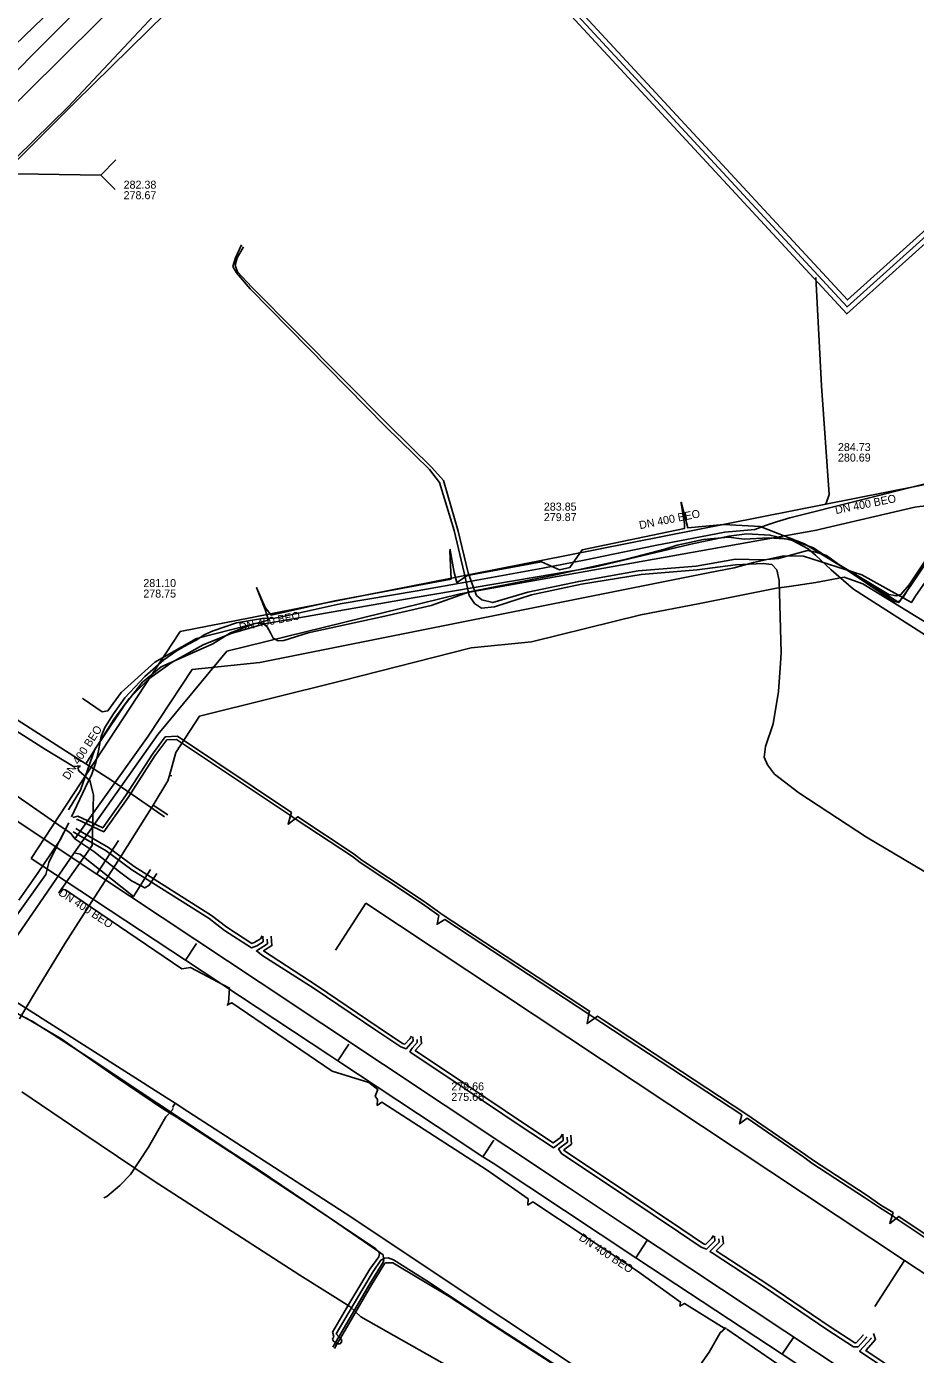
# Model space of a CAD drawing. Extents: x -598233 to -596890, y -1157848 to -1156431.
# Drawn here: x -597051.6 to -596962.7, y -1157130.2 to -1156997.4 of the extents above; entities that cross this region are included whole.
import ezdxf

# ---------------------------------------------------------------- set-up
doc = ezdxf.new("R2010")
doc.units = 0
for name, color, linetype in [('Vrstva 12', 7, 'Continuous'), ('Vrstva 13', 7, 'Continuous'), ('Vrstva 19', 7, 'Continuous'), ('Vrstva 25', 7, 'Continuous'), ('Vrstva 26', 7, 'Continuous'), ('Vrstva 37', 7, 'Continuous'), ('Vrstva 42', 7, 'Continuous'), ('Vrstva 44', 7, 'Continuous'), ('Vrstva 55', 7, 'Continuous'), ('Vrstva 58', 7, 'Continuous'), ('Vrstva 9', 7, 'Continuous')]:
    doc.layers.add(name, color=color, linetype=linetype)

msp = doc.modelspace()

# ---------------------------------------------------------------- linework, layer by layer
at = {"layer": 'Vrstva 12'}
for points in [[(-597096.15, -1157046.37), (-597080.65, -1157032.41), (-597068.22, -1157020.09), (-597055.1, -1157007.53), (-597037.34, -1156989.94), (-597026.15, -1156978.85), (-597015.97, -1156966.98), (-597013.61, -1156964.95)], [(-596949.99, -1157044.06), (-596957.54, -1157046.98), (-596957.69, -1157047.19), (-596962.66, -1157054.3), (-596963.11, -1157055.01), (-596965.09, -1157053.91), (-596968.07, -1157052.25), (-596973.89, -1157050.38), (-596975.89, -1157050.35), (-596976.8, -1157050.55), (-596978.9, -1157051.02), (-596980.85, -1157051.53), (-596983.45, -1157052.05), (-597028.25, -1157061), (-597035.01, -1157061.69), (-597039.42, -1157068.36), (-597046.75, -1157078.63)], [(-597092.05, -1157050.09), (-597088.32, -1157053.48), (-597068.11, -1157066.89), (-597065.7, -1157068.48), (-597061.76, -1157067.87), (-597059.18, -1157069.67), (-597052.4, -1157074.41), (-597048.33, -1157077.25)], [(-597048.33, -1157077.25), (-597047.3, -1157077.97)], [(-597047.3, -1157077.97), (-597047.11, -1157078.11), (-597046.75, -1157078.63), (-597044.86, -1157079.9), (-597042.29, -1157081.91), (-597041.07, -1157082.81), (-597040.19, -1157083.3), (-597039.76, -1157083.52), (-597039.31, -1157083.26), (-597038.56, -1157082.08)]]:
    msp.add_lwpolyline(points, dxfattribs=at)
at = {"layer": 'Vrstva 13'}
msp.add_line((-597046, -1157081.19), (-597111.36, -1157037.72), dxfattribs=at)
for points in [[(-597044.56, -1157082.14), (-597044.42, -1157081.92), (-597042.38, -1157078.78)], [(-596966.27, -1157134.13), (-596991.59, -1157117.32), (-596997.41, -1157113.46), (-597028.23, -1157092.99), (-597044.56, -1157082.14), (-597046, -1157081.19)]]:
    msp.add_lwpolyline(points, dxfattribs=at)
at = {"layer": 'Vrstva 19'}
for points in [[(-597070.67, -1157028.24), (-597069.06, -1157026.66), (-597068.04, -1157025.67), (-597047.41, -1157005.47), (-596990.41, -1156944.69), (-596980.1, -1156930.5), (-596969.41, -1156912.52), (-596962.33, -1156901.94), (-596955.88, -1156890.47), (-596948.03, -1156875.88), (-596944.82, -1156870.73), (-596944.5, -1156869.71)], [(-596972.21, -1157047.67), (-596962.78, -1157045.48), (-596962.27, -1157045.42), (-596961.62, -1157045.34)], [(-597046.8, -1157080.03), (-597038.46, -1157068.21), (-597031.55, -1157059.88), (-597008.24, -1157054.14), (-596972.61, -1157047.76), (-596972.21, -1157047.67)], [(-597055.12, -1157092.05), (-597046.8, -1157080.03)], [(-597039.71, -1157082.53), (-597040.89, -1157084.4), (-597046.2, -1157080.15), (-597046.8, -1157080.03)], [(-597039.18, -1157081.69), (-597039.71, -1157082.53)], [(-597055.73, -1157092.94), (-597037.97, -1157104.24)], [(-597037.97, -1157104.24), (-597036.71, -1157105.05), (-597035.45, -1157105.86)], [(-597037.65, -1157106.42), (-597036.99, -1157105.69), (-597036.94, -1157105.56)], [(-597036.71, -1157105.05), (-597036.98, -1157105.47)], [(-597035.45, -1157105.86), (-597019.71, -1157116.04), (-596972.35, -1157147.58)], [(-597037.65, -1157106.42), (-597039.38, -1157109.42), (-597041.18, -1157112.16), (-597042.25, -1157113.28), (-597043.56, -1157114.35), (-597043.85, -1157114.49)]]:
    msp.add_lwpolyline(points, dxfattribs=at)
at = {"layer": 'Vrstva 25'}
msp.add_lwpolyline([(-596934.37, -1156993.84), (-596969.55, -1157025.47), (-596996.88, -1156995.92), (-596995.49, -1156994.54), (-596994.07, -1156993.13)], dxfattribs=at)
at = {"layer": 'Vrstva 26'}
for points in [[(-596933.66, -1156993.88), (-596969.58, -1157026.17), (-596997.57, -1156995.9), (-596994.42, -1156992.78)], [(-596935.07, -1156993.81), (-596969.52, -1157024.77), (-596996.18, -1156995.93), (-596993.71, -1156993.49)]]:
    msp.add_lwpolyline(points, dxfattribs=at)
at = {"layer": 'Vrstva 37'}
for p, q in [((-597017.67, -1157085.06), (-597020.7, -1157089.76)), ((-596963.81, -1157120.75), (-597017.67, -1157085.06)), ((-596963.81, -1157120.75), (-596966.77, -1157125.36)), ((-596918.67, -1157150.66), (-596963.81, -1157120.75))]:
    msp.add_line(p, q, dxfattribs=at)
at = {"layer": 'Vrstva 42'}
for points in [[(-596961.86, -1157043.18), (-596975.27, -1157046.54), (-596976.6, -1157046.94), (-596977.7, -1157047.31), (-596978.78, -1157047.7), (-596979.86, -1157047.8), (-596981.77, -1157047.96), (-596988.73, -1157049.3), (-596995.84, -1157050.77), (-596999.97, -1157051.56), (-597007.3, -1157052.89), (-597012.54, -1157053.84), (-597020.22, -1157055.14), (-597025.63, -1157056.35), (-597026.76, -1157056.57), (-597027.99, -1157056.59), (-597030.6, -1157057.04), (-597032.92, -1157057.82), (-597033.76, -1157058.21), (-597034.62, -1157058.77), (-597035.88, -1157059.42), (-597036.62, -1157059.86), (-597037.85, -1157060.75), (-597039.76, -1157062.4), (-597041.74, -1157064.52), (-597042.88, -1157066.13), (-597043.76, -1157067.48), (-597044.12, -1157068.38), (-597044.21, -1157068.88), (-597044.38, -1157069.82), (-597044.65, -1157070.99), (-597045.04, -1157072.15), (-597045.71, -1157073.54), (-597047.07, -1157076.41)], [(-597047.37, -1157075.73), (-597046.19, -1157073.77), (-597044.74, -1157069.67), (-597044.21, -1157068.88), (-597041.71, -1157065.15), (-597039.97, -1157062.98), (-597038.11, -1157061.43), (-597032.95, -1157059.13), (-597031.17, -1157058.05), (-597028.75, -1157057.1), (-597027.94, -1157057.07), (-597027.52, -1157057.44), (-597027.2, -1157058.05), (-597026.91, -1157058.58), (-597026.41, -1157058.83), (-597025.85, -1157058.79), (-597023.41, -1157058.05), (-597015.76, -1157056.36), (-597011.13, -1157055.32), (-597007.28, -1157053.93), (-596998.99, -1157052.32), (-596991.59, -1157050.66), (-596987.75, -1157049.69), (-596986.52, -1157049.28), (-596983.91, -1157048.72), (-596981.39, -1157048.49), (-596979.82, -1157048.69), (-596977.39, -1157048.54), (-596975.3, -1157048.66), (-596972.91, -1157049.53), (-596967.62, -1157053.08), (-596964.86, -1157054.89), (-596964.5, -1157054.96), (-596964.29, -1157054.85), (-596963.98, -1157054.53), (-596963.07, -1157053.08), (-596959.27, -1157047.62)], [(-597046.93, -1157076.48), (-597046.43, -1157076.37), (-597043.96, -1157077.53), (-597041.67, -1157074.32), (-597038.99, -1157070.16), (-597037.71, -1157068.44), (-597036.48, -1157068.37), (-597025.1, -1157075.98), (-597025.19, -1157076.3), (-597025.43, -1157077.16), (-597024.71, -1157076.61), (-597024.45, -1157076.41), (-597018.82, -1157080.16), (-597018.04, -1157080.74), (-597012.72, -1157084.28), (-597011.58, -1157085.05), (-597009.91, -1157086.25), (-596995.29, -1157095.83), (-596995.35, -1157096.16), (-596995.54, -1157097.08), (-596994.77, -1157096.54), (-596994.49, -1157096.36), (-596993.91, -1157096.75), (-596979.67, -1157106.1), (-596973.7, -1157110.19), (-596972.91, -1157110.78), (-596967.63, -1157114.2), (-596966.16, -1157115.23), (-596964.95, -1157115.98), (-596965.04, -1157116.28), (-596965.29, -1157117.06), (-596964.63, -1157116.55), (-596964.38, -1157116.36), (-596949.82, -1157126.08)], [(-597046.58, -1157076.71), (-597046.47, -1157076.69), (-597043.86, -1157077.91), (-597041.42, -1157074.49), (-597038.74, -1157070.33), (-597037.56, -1157068.73), (-597036.57, -1157068.68), (-597025.19, -1157076.3), (-597024.91, -1157076.48), (-597024.71, -1157076.61), (-597018.99, -1157080.4), (-597018.21, -1157080.98), (-597012.89, -1157084.53), (-597011.75, -1157085.29), (-597010.37, -1157086.28), (-597010.53, -1157087.16), (-597009.76, -1157086.7), (-596995.35, -1157096.16), (-596995.06, -1157096.35), (-596994.77, -1157096.54), (-596994.08, -1157097), (-596980.07, -1157106.2), (-596980.3, -1157107.12), (-596979.55, -1157106.55), (-596973.87, -1157110.44), (-596973.08, -1157111.03), (-596967.8, -1157114.45), (-596966.32, -1157115.48), (-596965.04, -1157116.28), (-596964.81, -1157116.43), (-596964.63, -1157116.55), (-596950.36, -1157126.08)], [(-597047.36, -1157077.01), (-597048.32, -1157078.9), (-597048.48, -1157079.22), (-597049.35, -1157080.98), (-597049.64, -1157082.19), (-597056.04, -1157091.13)], [(-597052.34, -1157084.74), (-597050.49, -1157082.1), (-597048.32, -1157078.9), (-597048.2, -1157078.73), (-597047.72, -1157077.74), (-597047.61, -1157077.55)], [(-597027.94, -1157088.36), (-597027.91, -1157088.9), (-597028.54, -1157089.31), (-597029.1, -1157089.51), (-597031.77, -1157087.79), (-597033.33, -1157086.6), (-597041.04, -1157081.73), (-597043.61, -1157079.83), (-597046.34, -1157078.24), (-597046.91, -1157077.91)], [(-597028.01, -1157088.31), (-597028.2, -1157088.61), (-597028.75, -1157088.96), (-597029.05, -1157089.07), (-597031.54, -1157087.46), (-597033.1, -1157086.28), (-597040.81, -1157081.4), (-597043.39, -1157079.5), (-597046.2, -1157077.86), (-597046.66, -1157077.59)], [(-597027.51, -1157088.64), (-597027.47, -1157089.1), (-597028.23, -1157089.58), (-597028.6, -1157089.83), (-597027.96, -1157090.3), (-597022.82, -1157093.59), (-597016.67, -1157097.75), (-597014.17, -1157099.42), (-597013.63, -1157099.6), (-597012.92, -1157098.82), (-597012.97, -1157098.4)], [(-597027.12, -1157088.36), (-597027.04, -1157089.29), (-597027.87, -1157089.83), (-597022.53, -1157093.3), (-597016.43, -1157097.43), (-597014, -1157099.06), (-597013.75, -1157099.14), (-597013.25, -1157098.6), (-597013.08, -1157098.33)], [(-597020.72, -1157128.95), (-597020.9, -1157128.83), (-597020.98, -1157128.61), (-597020.87, -1157128.36), (-597020.99, -1157127.91), (-597019.35, -1157125.11), (-597017.25, -1157121.63), (-597016.36, -1157120.39), (-597016.3, -1157120.06), (-597016.4, -1157119.86), (-597016.4, -1157119.85), (-597016.67, -1157119.61), (-597020.39, -1157117.1), (-597028.33, -1157111.74), (-597031.26, -1157109.85), (-597038.45, -1157105.07), (-597045.32, -1157100.5), (-597046.44, -1157099.77), (-597049.01, -1157098.12), (-597050.24, -1157097.34), (-597050.96, -1157096.89), (-597051.32, -1157096.7), (-597054.81, -1157094.84)], [(-597051.58, -1157096.54), (-597051.32, -1157096.7), (-597050.24, -1157097.34), (-597048.06, -1157098.64), (-597046.44, -1157099.77), (-597042.62, -1157102.45), (-597037.89, -1157105.63), (-597036.61, -1157106.42), (-597031.19, -1157109.95), (-597024.2, -1157114.56), (-597021, -1157116.69), (-597016.4, -1157119.86), (-597015.91, -1157120.2), (-597015.88, -1157120.58), (-597015.87, -1157120.69), (-597015.92, -1157120.94), (-597017.27, -1157123.1), (-597020.34, -1157128.39), (-597020.68, -1157128.97), (-597020.94, -1157129.42)], [(-597012.54, -1157098.69), (-597012.51, -1157098.96), (-597013.03, -1157099.54), (-597013.25, -1157099.9), (-597007.71, -1157103.59), (-597002.12, -1157107.37), (-596999.14, -1157109.35), (-596998.9, -1157109.5), (-596997.92, -1157108.76), (-596997.97, -1157108.15)], [(-597012.16, -1157098.34), (-597012.09, -1157099.09), (-597012.72, -1157099.78), (-597007.49, -1157103.26), (-597001.9, -1157107.04), (-596998.92, -1157109.01), (-596998.23, -1157108.49), (-596998.1, -1157108.29), (-596998, -1157108.13)], [(-596997.54, -1157108.43), (-596997.5, -1157108.94), (-596998.38, -1157109.61), (-596998.08, -1157110.08), (-596991.55, -1157114.43), (-596986.39, -1157117.9), (-596984.12, -1157119.42), (-596983.6, -1157119.62), (-596982.78, -1157118.8), (-596982.8, -1157118.32)], [(-596997.15, -1157108.24), (-596997.08, -1157109.12), (-596997.85, -1157109.71), (-596997.79, -1157109.79), (-596991.33, -1157114.1), (-596986.17, -1157117.56), (-596983.9, -1157119.08), (-596983.7, -1157119.16), (-596983.09, -1157118.55), (-596982.89, -1157118.27)], [(-596982.37, -1157118.61), (-596982.34, -1157118.93), (-596983.26, -1157119.86), (-596983.04, -1157119.99), (-596977.7, -1157123.49), (-596971.56, -1157127.66), (-596968.89, -1157129.39), (-596968.45, -1157129.39), (-596967.6, -1157128.46), (-596967.63, -1157128.4)], [(-596981.99, -1157118.3), (-596981.9, -1157119.05), (-596982.63, -1157119.79), (-596977.48, -1157123.16), (-596971.33, -1157127.33), (-596968.77, -1157128.99), (-596968.63, -1157128.99), (-596967.93, -1157128.21), (-596967.93, -1157128.2)], [(-596997.83, -1157131.76), (-597005.77, -1157126.62), (-597011.56, -1157122.79), (-597014.88, -1157120.71), (-597015.41, -1157120.5), (-597015.79, -1157120.53), (-597015.88, -1157120.58), (-597016.15, -1157120.74), (-597016.92, -1157121.85), (-597019, -1157125.32), (-597020.63, -1157128.1), (-597020.34, -1157128.39), (-597020.2, -1157128.54), (-597020.11, -1157128.63), (-597020.05, -1157128.87), (-597020.23, -1157129.08), (-597020.49, -1157129.08), (-597020.51, -1157129.07), (-597020.68, -1157128.97), (-597020.72, -1157128.95)], [(-597020.78, -1157129.54), (-597020.51, -1157129.07), (-597020.2, -1157128.54), (-597017.09, -1157123.2), (-597015.76, -1157121.04), (-597015.67, -1157120.99), (-597014.95, -1157120.98), (-597009.34, -1157124.37), (-597003.47, -1157128.19), (-596996.04, -1157132.99)], [(-596967.18, -1157128.49), (-596967.15, -1157128.56), (-596968.29, -1157129.81), (-596962.71, -1157133.6), (-596956.68, -1157137.8), (-596953.96, -1157139.37), (-596953.58, -1157139.56), (-596952.73, -1157138.62), (-596952.8, -1157138.16)], [(-596966.89, -1157128.06), (-596966.69, -1157128.66), (-596967.68, -1157129.75), (-596962.48, -1157133.27), (-596956.47, -1157137.46), (-596953.89, -1157138.95), (-596953.67, -1157139.07), (-596953.07, -1157138.4), (-596952.93, -1157138.16), (-596952.89, -1157138.1)]]:
    msp.add_lwpolyline(points, dxfattribs=at)
at = {"layer": 'Vrstva 44'}
for points in [[(-596956.31, -1157085.16), (-596967.61, -1157078.45), (-596974.36, -1157074.02), (-596976.8, -1157072.17), (-596977.5, -1157071.24), (-596977.84, -1157070.45), (-596977.71, -1157069.41), (-596976.93, -1157067.13), (-596976.4, -1157063.89), (-596976.21, -1157061.06), (-596976.14, -1157060.04), (-596976.34, -1157052.8), (-596976.57, -1157051.73), (-596977.08, -1157051.19), (-596977.93, -1157051.09), (-596980.71, -1157051.24), (-596984.55, -1157051.75), (-596990.14, -1157052.21), (-596996.11, -1157053.18), (-597001.11, -1157054.24), (-597004.8, -1157055.45), (-597006.08, -1157055.58), (-597006.79, -1157055.1), (-597007.31, -1157054.3), (-597007.84, -1157052.05), (-597008.83, -1157047.8), (-597010.29, -1157043.01), (-597011.3, -1157041.71), (-597015.7, -1157037.42), (-597029.23, -1157023.66), (-597030.59, -1157022.05), (-597030.94, -1157021.43), (-597030.7, -1157020.57), (-597030.09, -1157019.25)], [(-597029.9, -1157019.46), (-597030.53, -1157020.57), (-597030.72, -1157021.3), (-597030.49, -1157021.95), (-597029.06, -1157023.49), (-597015.37, -1157037.29), (-597011.07, -1157041.52), (-597009.9, -1157042.8), (-597008.42, -1157047.89), (-597007.43, -1157052.04), (-597006.87, -1157053.62), (-597006.59, -1157054.3), (-597006.07, -1157054.74), (-597004.97, -1157055.02), (-597001.46, -1157053.97), (-596996.37, -1157052.9), (-596990.42, -1157051.84), (-596984.62, -1157051.37), (-596980.71, -1157050.68), (-596977.97, -1157050.75), (-596976.39, -1157050.6), (-596973.49, -1157049.82), (-596972.68, -1157049.99), (-596971.59, -1157050.31), (-596970.38, -1157051.19), (-596965.38, -1157054.19), (-596964.6, -1157054.35), (-596964.16, -1157054.19), (-596963.35, -1157053.24), (-596959.31, -1157047.22)]]:
    msp.add_lwpolyline(points, dxfattribs=at)
at = {"layer": 'Vrstva 55'}
for points in [[(-597106.65, -1157060.28), (-597097.1, -1157048.22), (-597095.83, -1157044.22), (-597092.8, -1157041.26), (-597083.96, -1157032.75), (-597071.39, -1157020.3), (-597058.24, -1157007.55), (-597045.07, -1156994.34)], [(-596959.16, -1157047.39), (-596963.18, -1157053.29), (-596964.39, -1157055.02), (-596967.98, -1157052.72), (-596973.79, -1157049.15), (-596978.22, -1157047.41), (-596981.87, -1157047.2), (-596985.45, -1157047.55), (-596986.14, -1157044.98), (-596986.14, -1157045.08), (-596985.8, -1157047.14), (-596985.81, -1157047.61), (-596996.03, -1157049.75), (-596997.25, -1157051.5), (-596998.31, -1157051.75), (-597000.1, -1157050.93), (-597007.49, -1157052.29), (-597008.57, -1157053.01), (-597008.84, -1157052.02), (-597009.22, -1157049.78), (-597009.24, -1157049.69), (-597009.25, -1157049.86), (-597009.13, -1157052.66), (-597020.76, -1157054.85), (-597027.12, -1157056.26), (-597027.72, -1157055.51), (-597028.57, -1157053.51), (-597027.72, -1157055.7), (-597027.38, -1157056.77), (-597034.58, -1157058.59), (-597038.74, -1157060.96), (-597042.11, -1157064.01), (-597043.44, -1157065.83), (-597044, -1157065.92), (-597045.9, -1157064.62), (-597045.97, -1157064.55)], [(-597056.05, -1157065.68), (-597049.67, -1157069.68), (-597046.89, -1157071.4), (-597046.18, -1157071.34)], [(-597046.2, -1157071.38), (-597046.44, -1157071.51), (-597046.36, -1157071.84), (-597045.24, -1157072.79), (-597044.87, -1157074.21), (-597045.02, -1157079.28), (-597048.27, -1157083.93), (-597048.33, -1157084.02), (-597047.98, -1157083.69), (-597047.67, -1157083.72), (-597036.06, -1157091.62), (-597035.2, -1157091.48), (-597031.28, -1157093.54), (-597031.4, -1157095.02), (-597031.49, -1157095.25), (-597031.42, -1157095.17), (-597031.06, -1157095), (-597021.02, -1157101.83), (-597017.34, -1157102.99), (-597016.45, -1157103.68), (-597016.71, -1157104.33), (-597016.5, -1157104.67), (-597016.51, -1157105.27), (-597016.07, -1157104.94), (-597005.53, -1157111.74), (-597001.43, -1157114.61), (-597001.46, -1157115.23), (-597000.97, -1157114.9), (-596990.51, -1157121.83), (-596986.2, -1157124.92), (-596986.26, -1157125.31), (-596985.81, -1157125.06), (-596981.84, -1157127.51), (-596981.74, -1157127.45)], [(-596988.39, -1157137.16), (-596983.33, -1157129.93), (-596982.22, -1157127.98), (-596981.69, -1157127.54), (-596981.64, -1157127.52)], [(-596975.41, -1157131.84), (-596981.56, -1157127.63), (-596981.55, -1157127.58)]]:
    msp.add_lwpolyline(points, dxfattribs=at)
at = {"layer": 'Vrstva 58'}
for p, q in [((-596972.67, -1157053.02), (-596975.35, -1157053.4)), ((-596969.83, -1157052.48), (-596972.67, -1157053.02)), ((-596975.35, -1157053.4), (-596976.59, -1157053.56)), ((-597037.29, -1157072.28), (-597037.06, -1157072.32)), ((-597038.93, -1157075.27), (-597037.44, -1157076.23)), ((-597024.25, -1157122.23), (-597019.25, -1157125.35)), ((-597019.25, -1157125.35), (-597018.17, -1157126.38))]:
    msp.add_line(p, q, dxfattribs=at)
for points in [[(-597086.88, -1157045.18), (-597086.58, -1157044.59), (-597066.89, -1157025.23), (-597051.01, -1157009.31), (-597046.7, -1157005.01), (-597026.73, -1156985.36), (-597011.58, -1156970.08), (-596991.8, -1156947.93), (-596989.15, -1156945.07), (-596988.35, -1156943.93), (-596988.21, -1156942.76), (-596974.88, -1156923.46), (-596956.71, -1156889.88), (-596946.89, -1156871.03), (-596942.11, -1156860.2), (-596941.85, -1156859.79), (-596941.53, -1156859.01), (-596934.53, -1156842.22), (-596932.96, -1156839.31), (-596920.95, -1156815.01), (-596913.39, -1156801.07), (-596903.8, -1156786.32), (-596893.16, -1156776.74), (-596890.46, -1156773.58)], [(-597086.88, -1157045.18), (-597083.15, -1157046.54), (-597057.93, -1157062.65), (-597056.9, -1157063.95), (-597055.6, -1157064.77), (-597046.85, -1157070.36), (-597045.65, -1157071.14)], [(-597045.65, -1157071.14), (-597042.84, -1157066.68), (-597041.32, -1157064.6), (-597039.34, -1157062.64), (-597037.03, -1157060.96), (-597033.93, -1157059.24), (-597031.13, -1157058.11), (-597027.8, -1157057.15), (-597012.93, -1157054.54), (-596994.83, -1157051.46), (-596985.16, -1157049.17), (-596981.37, -1157048.39), (-596979.56, -1157048.14), (-596977.26, -1157048.26), (-596975.01, -1157048.8), (-596973.43, -1157049.65), (-596972.7, -1157050.27), (-596971.15, -1157051.73), (-596968.9, -1157053.67), (-596947.58, -1157067.3)], [(-596959.39, -1157058.4), (-596967.98, -1157053.15), (-596969.83, -1157052.48)], [(-596976.59, -1157053.56), (-596984.28, -1157055.09), (-596990.18, -1157056.22), (-597001.09, -1157058.93), (-597007.12, -1157059.53), (-597020.1, -1157062.83), (-597034.3, -1157066.37), (-597036.64, -1157069.99), (-597037.29, -1157072.28)], [(-597045.65, -1157071.14), (-597044.36, -1157071.97), (-597043.04, -1157072.78), (-597039.51, -1157075.21), (-597038.51, -1157075.94), (-597037.77, -1157076.44)], [(-597037.29, -1157072.28), (-597037.44, -1157072.83), (-597038.93, -1157075.27)], [(-597038.93, -1157075.27), (-597042.08, -1157080.29), (-597045.06, -1157084.9)], [(-597045.06, -1157084.9), (-597047.71, -1157089.05), (-597050.88, -1157094.24), (-597052.29, -1157096.61)], [(-597052.04, -1157103.92), (-597046.04, -1157107.96), (-597038.92, -1157112.77), (-597024.25, -1157122.23)], [(-597018.17, -1157126.38), (-597006.72, -1157132.84), (-596999.74, -1157136.43), (-596998.81, -1157137.4), (-596998.61, -1157138.66), (-596999.4, -1157144.75)]]:
    msp.add_lwpolyline(points, dxfattribs=at)
at = {"layer": 'Vrstva 9'}
for p, q in [((-597044.16, -1157012.3), (-597065.86, -1157011.97)), ((-597042.64, -1157010.78), (-597044.16, -1157012.3)), ((-597042.73, -1157013.74), (-597044.16, -1157012.3)), ((-596972.68, -1157022.54), (-596972.1, -1157033.36)), ((-596972.1, -1157033.36), (-596971.34, -1157044.2)), ((-596959.31, -1157042.72), (-596971.67, -1157045.18)), ((-596971.67, -1157045.18), (-596997.58, -1157050.32)), ((-596971.34, -1157044.2), (-596971.67, -1157045.18)), ((-597034.58, -1157089.09), (-597035.69, -1157090.76)), ((-597019.37, -1157099.14), (-597020.47, -1157100.8)), ((-597004.85, -1157108.72), (-597005.95, -1157110.39)), ((-596989.55, -1157118.81), (-596990.65, -1157120.48)), ((-596974.92, -1157128.46), (-596976.02, -1157130.13))]:
    msp.add_line(p, q, dxfattribs=at)
for points in [[(-597046.19, -1156992.95), (-597058.43, -1157004.78), (-597061.77, -1157008.01), (-597062.42, -1157008.65), (-597062.79, -1157009), (-597063.1, -1157009.3), (-597065.67, -1157011.79), (-597065.86, -1157011.97)], [(-596997.58, -1157050.32), (-597029.05, -1157056.51), (-597036.2, -1157057.91)], [(-597036.2, -1157057.91), (-597049.02, -1157077.4), (-597051.11, -1157080.58)], [(-597051.11, -1157080.58), (-597046.26, -1157083.78), (-597035.69, -1157090.76), (-597021.37, -1157100.21), (-597020.47, -1157100.8), (-597010.51, -1157107.38)], [(-597010.51, -1157107.38), (-597005.95, -1157110.39), (-597004.94, -1157111.05), (-596990.65, -1157120.48), (-596976.02, -1157130.13), (-596968.68, -1157134.97)]]:
    msp.add_lwpolyline(points, dxfattribs=at)

# ---------------------------------------------------------------- texts
at = {"layer": 'Vrstva 12'}
for s, p in [('282.38', (-597041.87, -1157013.65)), ('278.67', (-597041.87, -1157014.7)), ('284.73', (-596970.46, -1157039.87)), ('280.69', (-596970.46, -1157040.92)), ('283.85', (-596999.86, -1157045.82)), ('279.87', (-596999.86, -1157046.87)), ('281.10', (-597039.9, -1157053.46)), ('278.75', (-597039.9, -1157054.51)), ('279.66', (-597009.11, -1157103.76)), ('275.66', (-597009.11, -1157104.81))]:
    msp.add_text(s, height=0.8, dxfattribs=at).set_placement(p)
for rotation, p in [(11.23, (-596970.66, -1157046.17)), (11.23, (-596990.25, -1157047.68)), (11.1154, (-597030.24, -1157057.86)), (56.6655, (-597047.38, -1157072.8)), (326.5859, (-597048.43, -1157084.19)), (326.5859, (-596996.43, -1157118.66))]:
    msp.add_text('DN 400 BEO', height=0.8, rotation=rotation, dxfattribs=at).set_placement(p)

doc.saveas('drawing.dxf')
